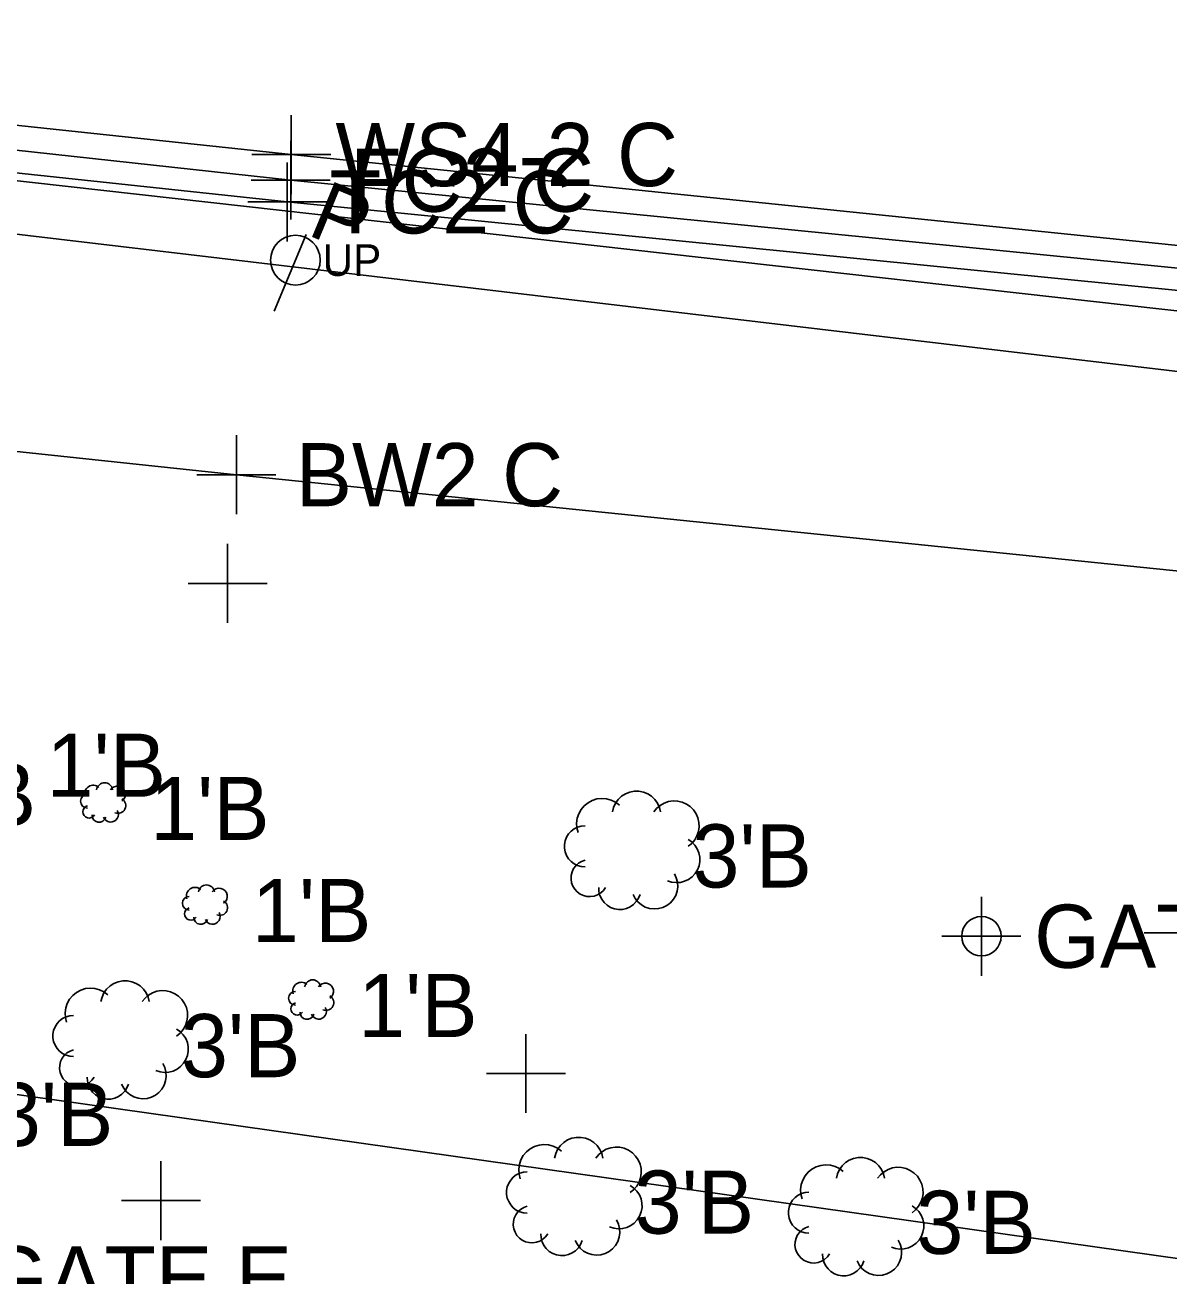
# Model space of a CAD drawing. Extents: x 1363693 to 1365209, y 422201 to 424153.
# Drawn here: x 1363888.03 to 1363917.01, y 423101.52 to 423133.2 of the extents above; entities that cross this region are included whole.
import ezdxf

# ---------------------------------------------------------------- set-up
doc = ezdxf.new("R2010")
doc.units = 0
for name, color, linetype in [('BASELINE-CL-RW', 7, 'Continuous'), ('O-ALGN-TEXT-BASELINE-WERK-CL-RW', 7, 'Continuous'), ('OWNERS', 7, 'Continuous'), ('PM_X_Channelizing_Line', 7, 'Continuous'), ('PM_X_Edge_Line', 7, 'Continuous'), ('RD_X_Misc_Items', 7, 'Continuous'), ('SV_X_Original_Ground', 7, 'Continuous'), ('SV_X_Shot_Marker', 7, 'Continuous'), ('UT_X_Electric', 7, 'Continuous'), ('UT_X_Gas', 7, 'Continuous'), ('UT_X_Misc_Cells', 7, 'Continuous'), ('UT_X_Telecom_FO', 7, 'Continuous'), ('UT_X_Unknown_Cells', 7, 'Continuous'), ('VG_X_Cells', 7, 'Continuous'), ('VG_X_Text', 7, 'Continuous')]:
    doc.layers.add(name, color=color, linetype=linetype)

msp = doc.modelspace()

# ---------------------------------------------------------------- linework, layer by layer
at = {"layer": 'BASELINE-CL-RW'}
msp.add_lwpolyline([(1363854.486, 423133.085), (1363869.312, 423131.436), (1363894.671, 423128.722), (1363919.027, 423126.301), (1363943.775, 423123.771), (1363968.892, 423121.174), (1363986.692, 423119.386), (1363988.592, 423118.828), (1363988.592, 423118.828), (1363989.924, 423118.127), (1363989.924, 423118.127), (1363991.614, 423116.848), (1363991.614, 423116.848), (1363992.314, 423116.124), (1363992.314, 423116.124), (1363992.805, 423115.246), (1363992.805, 423115.246), (1363993.14, 423113.905), (1363993.14, 423113.905), (1363993.061, 423112.95), (1363993.061, 423112.95), (1363992.484, 423111.78), (1363992.484, 423111.78), (1363988.886, 423107.661)], dxfattribs=at)
at = {"layer": 'O-ALGN-TEXT-BASELINE-WERK-CL-RW'}
msp.add_lwpolyline([(1363855.331, 423117.197), (1363859.058, 423125.491), (1363868.497, 423124.455), (1363893.383, 423121.812), (1363918.265, 423119.266), (1363943.112, 423116.682), (1363968.025, 423114.135), (1363977.45, 423113.29), (1363978.29, 423106.393), (1363983.735, 423101.689)], dxfattribs=at)
at = {"layer": 'OWNERS'}
msp.add_lwpolyline([(1363854.484, 423133.594), (1363863.975, 423132.591), (1363876.661, 423131.251), (1363894.759, 423129.272), (1363919.107, 423126.857), (1363943.817, 423124.303), (1363968.996, 423121.716), (1363986.701, 423119.906), (1363988.644, 423119.337), (1363990.445, 423118.413), (1363990.445, 423118.413), (1363992.628, 423116.565), (1363992.628, 423116.565)], dxfattribs=at)
at = {"layer": 'PM_X_Channelizing_Line'}
for p, q in [((1363874.22, 423132.119), (1363894.772, 423129.921)), ((1363894.772, 423129.921), (1363919.187, 423127.413))]:
    msp.add_line(p, q, dxfattribs=at)
at = {"layer": 'PM_X_Edge_Line'}
for p, q in [((1363874.22, 423132.119), (1363894.772, 423129.921)), ((1363894.772, 423129.921), (1363919.187, 423127.413))]:
    msp.add_line(p, q, dxfattribs=at)
at = {"layer": 'RD_X_Misc_Items'}
msp.add_circle((1363912.255, 423110.122), 0.5, dxfattribs=at)
msp.add_circle((1363912.255, 423110.122), 0.5, dxfattribs=at)
at = {"layer": 'SV_X_Original_Ground'}
for p, q in [((1363894.772, 423128.921), (1363894.772, 423130.921)), ((1363893.772, 423129.921), (1363895.772, 423129.921)), ((1363893.159, 423118.057), (1363893.159, 423120.057)), ((1363892.159, 423119.057), (1363894.159, 423119.057)), ((1363912.255, 423109.122), (1363912.255, 423111.122)), ((1363916.381, 423110.209), (1363918.381, 423110.209)), ((1363911.255, 423110.122), (1363913.255, 423110.122)), ((1363900.717, 423105.645), (1363900.717, 423107.645)), ((1363899.717, 423106.645), (1363901.717, 423106.645)), ((1363891.471, 423102.426), (1363891.471, 423104.426)), ((1363890.471, 423103.426), (1363892.471, 423103.426))]:
    msp.add_line(p, q, dxfattribs=at)
at = {"layer": 'SV_X_Shot_Marker'}
for p, q in [((1363894.759, 423128.272), (1363894.759, 423130.272)), ((1363894.671, 423127.722), (1363894.671, 423129.722)), ((1363893.759, 423129.272), (1363895.759, 423129.272)), ((1363893.671, 423128.722), (1363895.671, 423128.722)), ((1363893.383, 423120.812), (1363893.383, 423122.812)), ((1363892.383, 423121.812), (1363894.383, 423121.812))]:
    msp.add_line(p, q, dxfattribs=at)
at = {"layer": 'UT_X_Electric'}
msp.add_lwpolyline([(1363867.968, 423108.916), (1363973.038, 423094.077), (1364006.657, 423093.464)], dxfattribs=at)
at = {"layer": 'UT_X_Gas'}
msp.add_lwpolyline([(1363697.823, 423150.328), (1364024.78, 423111.733), (1364079.651, 423106.56), (1364321.815, 423073.856), (1364574.009, 423047.674), (1364582.932, 423046.282), (1364615.757, 423042.884), (1364684.796, 423035.164)], dxfattribs=at)
at = {"layer": 'UT_X_Telecom_FO'}
msp.add_line((1363858.609, 423132.532), (1363946.389, 423122.683), dxfattribs=at)
at = {"layer": 'UT_X_Unknown_Cells'}
msp.add_line((1363894.342, 423125.952), (1363895.145, 423127.897), dxfattribs=at)
msp.add_circle((1363894.876, 423127.246), 0.63, dxfattribs=at)
at = {"layer": 'VG_X_Cells'}
for points in [[(1363904.128, 423113.27), (1363904.101, 423113.384), (1363904.052, 423113.491), (1363903.984, 423113.586), (1363903.9, 423113.667), (1363903.801, 423113.73), (1363903.692, 423113.774), (1363903.577, 423113.796), (1363903.46, 423113.796), (1363903.345, 423113.774), (1363903.236, 423113.73), (1363903.138, 423113.667), (1363903.053, 423113.586), (1363902.985, 423113.491), (1363902.937, 423113.384), (1363902.909, 423113.27)], [(1363903.083, 423113.444), (1363902.985, 423113.518), (1363902.875, 423113.572), (1363902.757, 423113.604), (1363902.635, 423113.613), (1363902.513, 423113.599), (1363902.397, 423113.562), (1363902.289, 423113.504), (1363902.194, 423113.427), (1363902.115, 423113.333), (1363902.055, 423113.226), (1363902.017, 423113.11), (1363902.001, 423112.989), (1363902.008, 423112.866), (1363902.038, 423112.748)], [(1363904.825, 423112.4), (1363904.916, 423112.473), (1363904.991, 423112.562), (1363905.049, 423112.663), (1363905.087, 423112.774), (1363905.104, 423112.889), (1363905.099, 423113.006), (1363905.073, 423113.12), (1363905.026, 423113.226), (1363904.96, 423113.323), (1363904.877, 423113.405), (1363904.781, 423113.471), (1363904.674, 423113.518), (1363904.56, 423113.544), (1363904.444, 423113.549), (1363904.328, 423113.532), (1363904.218, 423113.494), (1363904.117, 423113.436), (1363904.028, 423113.361), (1363903.954, 423113.27)], [(1363902.213, 423112.922), (1363902.116, 423112.913), (1363902.024, 423112.887), (1363901.937, 423112.844), (1363901.861, 423112.786), (1363901.796, 423112.714), (1363901.745, 423112.632), (1363901.71, 423112.542), (1363901.692, 423112.448), (1363901.692, 423112.351), (1363901.71, 423112.257), (1363901.745, 423112.167), (1363901.796, 423112.085), (1363901.861, 423112.013), (1363901.937, 423111.955), (1363902.024, 423111.912), (1363902.116, 423111.886), (1363902.213, 423111.877)], [(1363904.302, 423111.529), (1363904.408, 423111.494), (1363904.518, 423111.479), (1363904.629, 423111.486), (1363904.737, 423111.513), (1363904.837, 423111.561), (1363904.927, 423111.626), (1363905.003, 423111.708), (1363905.062, 423111.802), (1363905.102, 423111.906), (1363905.122, 423112.015), (1363905.12, 423112.126), (1363905.098, 423112.235), (1363905.055, 423112.338), (1363904.994, 423112.431), (1363904.916, 423112.51), (1363904.825, 423112.574)], [(1363902.213, 423112.051), (1363902.126, 423112.019), (1363902.047, 423111.972), (1363901.979, 423111.909), (1363901.925, 423111.835), (1363901.886, 423111.751), (1363901.864, 423111.662), (1363901.86, 423111.569), (1363901.874, 423111.478), (1363901.906, 423111.392), (1363901.954, 423111.313), (1363902.016, 423111.245), (1363902.09, 423111.19), (1363902.174, 423111.151), (1363902.263, 423111.129), (1363902.355, 423111.125), (1363902.447, 423111.139), (1363902.533, 423111.17), (1363902.612, 423111.218), (1363902.68, 423111.28), (1363902.735, 423111.355)], [(1363903.432, 423111.18), (1363903.484, 423111.079), (1363903.555, 423110.99), (1363903.642, 423110.916), (1363903.741, 423110.861), (1363903.849, 423110.826), (1363903.963, 423110.812), (1363904.076, 423110.821), (1363904.186, 423110.851), (1363904.288, 423110.902), (1363904.378, 423110.971), (1363904.453, 423111.057), (1363904.51, 423111.156), (1363904.546, 423111.264), (1363904.562, 423111.376), (1363904.555, 423111.49), (1363904.526, 423111.6), (1363904.477, 423111.703)], [(1363902.561, 423111.355), (1363902.567, 423111.252), (1363902.592, 423111.152), (1363902.636, 423111.059), (1363902.697, 423110.977), (1363902.772, 423110.907), (1363902.86, 423110.853), (1363902.956, 423110.817), (1363903.058, 423110.8), (1363903.16, 423110.803), (1363903.261, 423110.826), (1363903.355, 423110.867), (1363903.439, 423110.925), (1363903.511, 423110.999), (1363903.567, 423111.085), (1363903.606, 423111.18)], [(1363891.17, 423108.465), (1363891.143, 423108.579), (1363891.094, 423108.686), (1363891.026, 423108.781), (1363890.942, 423108.862), (1363890.843, 423108.925), (1363890.734, 423108.969), (1363890.619, 423108.991), (1363890.502, 423108.991), (1363890.387, 423108.969), (1363890.278, 423108.925), (1363890.18, 423108.862), (1363890.095, 423108.781), (1363890.027, 423108.686), (1363889.979, 423108.579), (1363889.951, 423108.465)], [(1363890.125, 423108.639), (1363890.027, 423108.713), (1363889.917, 423108.767), (1363889.799, 423108.799), (1363889.677, 423108.808), (1363889.555, 423108.794), (1363889.439, 423108.757), (1363889.331, 423108.699), (1363889.236, 423108.622), (1363889.157, 423108.528), (1363889.097, 423108.421), (1363889.059, 423108.305), (1363889.043, 423108.184), (1363889.05, 423108.061), (1363889.08, 423107.943)], [(1363891.867, 423107.595), (1363891.958, 423107.668), (1363892.033, 423107.757), (1363892.091, 423107.858), (1363892.129, 423107.969), (1363892.146, 423108.084), (1363892.141, 423108.201), (1363892.115, 423108.315), (1363892.068, 423108.421), (1363892.002, 423108.518), (1363891.919, 423108.6), (1363891.823, 423108.666), (1363891.716, 423108.713), (1363891.602, 423108.739), (1363891.486, 423108.744), (1363891.37, 423108.727), (1363891.26, 423108.689), (1363891.159, 423108.631), (1363891.07, 423108.556), (1363890.996, 423108.465)], [(1363889.255, 423108.117), (1363889.158, 423108.108), (1363889.066, 423108.082), (1363888.979, 423108.039), (1363888.903, 423107.981), (1363888.838, 423107.909), (1363888.787, 423107.827), (1363888.752, 423107.737), (1363888.734, 423107.643), (1363888.734, 423107.546), (1363888.752, 423107.452), (1363888.787, 423107.362), (1363888.838, 423107.28), (1363888.903, 423107.208), (1363888.979, 423107.15), (1363889.066, 423107.107), (1363889.158, 423107.081), (1363889.255, 423107.072)], [(1363891.344, 423106.724), (1363891.45, 423106.689), (1363891.56, 423106.674), (1363891.671, 423106.681), (1363891.779, 423106.708), (1363891.879, 423106.756), (1363891.969, 423106.821), (1363892.045, 423106.903), (1363892.104, 423106.997), (1363892.144, 423107.101), (1363892.164, 423107.21), (1363892.162, 423107.321), (1363892.14, 423107.43), (1363892.097, 423107.533), (1363892.036, 423107.626), (1363891.958, 423107.705), (1363891.867, 423107.769)], [(1363889.255, 423107.246), (1363889.168, 423107.214), (1363889.089, 423107.167), (1363889.021, 423107.104), (1363888.967, 423107.03), (1363888.928, 423106.946), (1363888.906, 423106.857), (1363888.902, 423106.764), (1363888.916, 423106.673), (1363888.948, 423106.587), (1363888.996, 423106.508), (1363889.058, 423106.44), (1363889.132, 423106.385), (1363889.216, 423106.346), (1363889.305, 423106.324), (1363889.397, 423106.32), (1363889.489, 423106.334), (1363889.575, 423106.365), (1363889.654, 423106.413), (1363889.722, 423106.475), (1363889.777, 423106.55)], [(1363890.474, 423106.375), (1363890.526, 423106.274), (1363890.597, 423106.185), (1363890.684, 423106.111), (1363890.783, 423106.056), (1363890.891, 423106.021), (1363891.005, 423106.007), (1363891.118, 423106.016), (1363891.228, 423106.046), (1363891.33, 423106.097), (1363891.42, 423106.166), (1363891.495, 423106.252), (1363891.552, 423106.351), (1363891.588, 423106.459), (1363891.604, 423106.571), (1363891.597, 423106.685), (1363891.568, 423106.795), (1363891.519, 423106.898)], [(1363889.603, 423106.55), (1363889.609, 423106.447), (1363889.634, 423106.347), (1363889.678, 423106.254), (1363889.739, 423106.172), (1363889.814, 423106.102), (1363889.902, 423106.048), (1363889.998, 423106.012), (1363890.1, 423105.995), (1363890.202, 423105.998), (1363890.303, 423106.021), (1363890.397, 423106.062), (1363890.481, 423106.12), (1363890.553, 423106.194), (1363890.609, 423106.28), (1363890.648, 423106.375)], [(1363901.618, 423104.676), (1363901.52, 423104.75), (1363901.41, 423104.804), (1363901.292, 423104.836), (1363901.17, 423104.845), (1363901.048, 423104.831), (1363900.932, 423104.794), (1363900.824, 423104.736), (1363900.729, 423104.659), (1363900.65, 423104.565), (1363900.59, 423104.458), (1363900.552, 423104.342), (1363900.536, 423104.221), (1363900.543, 423104.098), (1363900.573, 423103.98)], [(1363902.663, 423104.502), (1363902.636, 423104.616), (1363902.587, 423104.723), (1363902.519, 423104.818), (1363902.435, 423104.899), (1363902.336, 423104.962), (1363902.227, 423105.006), (1363902.112, 423105.028), (1363901.995, 423105.028), (1363901.88, 423105.006), (1363901.771, 423104.962), (1363901.673, 423104.899), (1363901.588, 423104.818), (1363901.52, 423104.723), (1363901.472, 423104.616), (1363901.444, 423104.502)], [(1363903.36, 423103.632), (1363903.451, 423103.705), (1363903.526, 423103.794), (1363903.584, 423103.895), (1363903.622, 423104.006), (1363903.639, 423104.121), (1363903.634, 423104.238), (1363903.608, 423104.352), (1363903.561, 423104.458), (1363903.495, 423104.555), (1363903.412, 423104.637), (1363903.316, 423104.703), (1363903.209, 423104.75), (1363903.095, 423104.776), (1363902.979, 423104.781), (1363902.863, 423104.764), (1363902.753, 423104.726), (1363902.652, 423104.668), (1363902.563, 423104.593), (1363902.489, 423104.502)], [(1363909.8, 423103.99), (1363909.773, 423104.104), (1363909.724, 423104.211), (1363909.656, 423104.306), (1363909.572, 423104.387), (1363909.473, 423104.45), (1363909.364, 423104.494), (1363909.249, 423104.516), (1363909.132, 423104.516), (1363909.017, 423104.494), (1363908.908, 423104.45), (1363908.81, 423104.387), (1363908.725, 423104.306), (1363908.657, 423104.211), (1363908.609, 423104.104), (1363908.581, 423103.99)], [(1363900.748, 423104.154), (1363900.651, 423104.145), (1363900.559, 423104.119), (1363900.472, 423104.076), (1363900.396, 423104.018), (1363900.331, 423103.946), (1363900.28, 423103.864), (1363900.245, 423103.774), (1363900.227, 423103.68), (1363900.227, 423103.583), (1363900.245, 423103.489), (1363900.28, 423103.399), (1363900.331, 423103.317), (1363900.396, 423103.245), (1363900.472, 423103.187), (1363900.559, 423103.144), (1363900.651, 423103.118), (1363900.748, 423103.109)], [(1363908.755, 423104.164), (1363908.657, 423104.238), (1363908.547, 423104.292), (1363908.429, 423104.324), (1363908.307, 423104.333), (1363908.185, 423104.319), (1363908.069, 423104.282), (1363907.961, 423104.224), (1363907.866, 423104.147), (1363907.787, 423104.053), (1363907.727, 423103.946), (1363907.689, 423103.83), (1363907.673, 423103.709), (1363907.68, 423103.586), (1363907.71, 423103.468)], [(1363910.497, 423103.12), (1363910.588, 423103.193), (1363910.663, 423103.282), (1363910.721, 423103.383), (1363910.759, 423103.494), (1363910.776, 423103.609), (1363910.771, 423103.726), (1363910.745, 423103.84), (1363910.698, 423103.946), (1363910.632, 423104.043), (1363910.549, 423104.125), (1363910.453, 423104.191), (1363910.346, 423104.238), (1363910.232, 423104.264), (1363910.116, 423104.269), (1363910, 423104.252), (1363909.89, 423104.214), (1363909.789, 423104.156), (1363909.7, 423104.081), (1363909.626, 423103.99)], [(1363902.837, 423102.761), (1363902.943, 423102.726), (1363903.053, 423102.711), (1363903.164, 423102.718), (1363903.272, 423102.745), (1363903.372, 423102.793), (1363903.462, 423102.858), (1363903.538, 423102.94), (1363903.597, 423103.034), (1363903.637, 423103.138), (1363903.657, 423103.247), (1363903.655, 423103.358), (1363903.633, 423103.467), (1363903.59, 423103.57), (1363903.529, 423103.663), (1363903.451, 423103.742), (1363903.36, 423103.806)], [(1363907.885, 423103.642), (1363907.788, 423103.633), (1363907.696, 423103.607), (1363907.609, 423103.564), (1363907.533, 423103.506), (1363907.468, 423103.434), (1363907.417, 423103.352), (1363907.382, 423103.262), (1363907.364, 423103.168), (1363907.364, 423103.071), (1363907.382, 423102.977), (1363907.417, 423102.887), (1363907.468, 423102.805), (1363907.533, 423102.733), (1363907.609, 423102.675), (1363907.696, 423102.632), (1363907.788, 423102.606), (1363907.885, 423102.597)], [(1363900.748, 423103.283), (1363900.661, 423103.251), (1363900.582, 423103.204), (1363900.514, 423103.141), (1363900.46, 423103.067), (1363900.421, 423102.983), (1363900.399, 423102.894), (1363900.395, 423102.801), (1363900.409, 423102.71), (1363900.441, 423102.624), (1363900.489, 423102.545), (1363900.551, 423102.477), (1363900.625, 423102.422), (1363900.709, 423102.383), (1363900.798, 423102.361), (1363900.89, 423102.357), (1363900.982, 423102.371), (1363901.068, 423102.402), (1363901.147, 423102.45), (1363901.215, 423102.512), (1363901.27, 423102.587)], [(1363909.974, 423102.249), (1363910.08, 423102.214), (1363910.19, 423102.199), (1363910.301, 423102.206), (1363910.409, 423102.233), (1363910.509, 423102.281), (1363910.599, 423102.346), (1363910.675, 423102.428), (1363910.734, 423102.522), (1363910.774, 423102.626), (1363910.794, 423102.735), (1363910.792, 423102.846), (1363910.77, 423102.955), (1363910.727, 423103.058), (1363910.666, 423103.151), (1363910.588, 423103.23), (1363910.497, 423103.294)], [(1363901.967, 423102.412), (1363902.019, 423102.311), (1363902.09, 423102.222), (1363902.177, 423102.148), (1363902.276, 423102.093), (1363902.384, 423102.058), (1363902.498, 423102.044), (1363902.611, 423102.053), (1363902.721, 423102.083), (1363902.823, 423102.134), (1363902.913, 423102.203), (1363902.988, 423102.289), (1363903.045, 423102.388), (1363903.081, 423102.496), (1363903.097, 423102.608), (1363903.09, 423102.722), (1363903.061, 423102.832), (1363903.012, 423102.935)], [(1363901.096, 423102.587), (1363901.102, 423102.484), (1363901.127, 423102.384), (1363901.171, 423102.291), (1363901.232, 423102.209), (1363901.307, 423102.139), (1363901.395, 423102.085), (1363901.491, 423102.049), (1363901.593, 423102.032), (1363901.695, 423102.035), (1363901.796, 423102.058), (1363901.89, 423102.099), (1363901.974, 423102.157), (1363902.046, 423102.231), (1363902.102, 423102.317), (1363902.141, 423102.412)], [(1363907.885, 423102.771), (1363907.798, 423102.739), (1363907.719, 423102.692), (1363907.651, 423102.629), (1363907.597, 423102.555), (1363907.558, 423102.471), (1363907.536, 423102.382), (1363907.532, 423102.289), (1363907.546, 423102.198), (1363907.578, 423102.112), (1363907.626, 423102.033), (1363907.688, 423101.965), (1363907.762, 423101.91), (1363907.846, 423101.871), (1363907.935, 423101.849), (1363908.027, 423101.845), (1363908.119, 423101.859), (1363908.205, 423101.89), (1363908.284, 423101.938), (1363908.352, 423102), (1363908.407, 423102.075)], [(1363909.104, 423101.9), (1363909.156, 423101.799), (1363909.227, 423101.71), (1363909.314, 423101.636), (1363909.413, 423101.581), (1363909.521, 423101.546), (1363909.635, 423101.532), (1363909.748, 423101.541), (1363909.858, 423101.571), (1363909.96, 423101.622), (1363910.05, 423101.691), (1363910.125, 423101.777), (1363910.182, 423101.876), (1363910.218, 423101.984), (1363910.234, 423102.096), (1363910.227, 423102.21), (1363910.198, 423102.32), (1363910.149, 423102.423)], [(1363908.233, 423102.075), (1363908.239, 423101.972), (1363908.264, 423101.872), (1363908.308, 423101.779), (1363908.369, 423101.697), (1363908.444, 423101.627), (1363908.532, 423101.573), (1363908.628, 423101.537), (1363908.73, 423101.52), (1363908.832, 423101.523), (1363908.933, 423101.546), (1363909.027, 423101.587), (1363909.111, 423101.645), (1363909.183, 423101.719), (1363909.239, 423101.805), (1363909.278, 423101.9)]]:
    msp.add_lwpolyline(points, dxfattribs=at)
for centre, radius, start, end in [((1363890.044, 423113.803), 0.205, 8.1301, 171.8699), ((1363889.609, 423113.542), 0.174, 90, 270), ((1363889.754, 423113.73), 0.216, 47.7263, 199.6538), ((1363890.364, 423113.716), 0.209, 303.6901, 146.3099), ((1363889.648, 423113.273), 0.157, 104.4898, 329.25), ((1363890.384, 423113.43), 0.195, 246.1613, 60.7086), ((1363889.903, 423113.186), 0.178, 177.6627, 343.4127), ((1363890.197, 423113.208), 0.195, 201.8014, 31.3287), ((1363892.188, 423110.956), 0.174, 90, 270), ((1363892.333, 423111.144), 0.216, 47.7263, 199.6538), ((1363892.623, 423111.217), 0.205, 8.1301, 171.8699), ((1363892.943, 423111.13), 0.209, 303.6901, 146.3099), ((1363892.227, 423110.687), 0.157, 104.4898, 329.25), ((1363892.963, 423110.844), 0.195, 246.1613, 60.7086), ((1363892.482, 423110.6), 0.178, 177.6627, 343.4127), ((1363892.776, 423110.622), 0.195, 201.8014, 31.3287), ((1363895.024, 423108.739), 0.216, 47.7263, 199.6538), ((1363895.314, 423108.812), 0.205, 8.1301, 171.8699), ((1363895.634, 423108.725), 0.209, 303.6901, 146.3099), ((1363894.879, 423108.551), 0.174, 90, 270), ((1363895.654, 423108.439), 0.195, 246.1613, 60.7086), ((1363894.918, 423108.282), 0.157, 104.4898, 329.25), ((1363895.467, 423108.217), 0.195, 201.8014, 31.3287), ((1363895.173, 423108.195), 0.178, 177.6627, 343.4127)]:
    msp.add_arc(centre, radius, start, end, dxfattribs=at)

# ---------------------------------------------------------------- texts
at = {"layer": 'SV_X_Original_Ground'}
for s, p in [('WS4-2 C', (1363895.891, 423129.121)), ('GATESTOP', (1363913.592, 423109.322)), ('GATE E', (1363886.944, 423100.671))]:
    msp.add_text(s, height=1.6, dxfattribs=at).set_placement(p)
at = {"layer": 'SV_X_Shot_Marker'}
for s, p in [('FC2 C', (1363896.259, 423128.472)), ('TC2 C', (1363895.742, 423127.922)), ('BW2 C', (1363894.883, 423121.012))]:
    msp.add_text(s, height=1.6, dxfattribs=at).set_placement(p)
at = {"layer": 'UT_X_Misc_Cells'}
msp.add_text('UP', height=0.8, dxfattribs=at).set_placement((1363895.565, 423126.846))
at = {"layer": 'UT_X_Unknown_Cells'}
msp.add_text('P', height=1.503, rotation=337.5827, dxfattribs=at).set_placement((1363895.145, 423127.897))
at = {"layer": 'VG_X_Text'}
for s, p in [("1'B", (1363888.574, 423113.653)), ("1'B", (1363885.281, 423112.91)), ("1'B", (1363891.197, 423112.559)), ("3'B", (1363904.936, 423111.356)), ("1'B", (1363893.776, 423109.973)), ("1'B", (1363896.467, 423107.568)), ("3'B", (1363891.978, 423106.551)), ("3'B", (1363887.239, 423104.809)), ("3'B", (1363903.471, 423102.588)), ("3'B", (1363910.608, 423102.076))]:
    msp.add_text(s, height=1.6, dxfattribs=at).set_placement(p)

doc.saveas('drawing.dxf')
